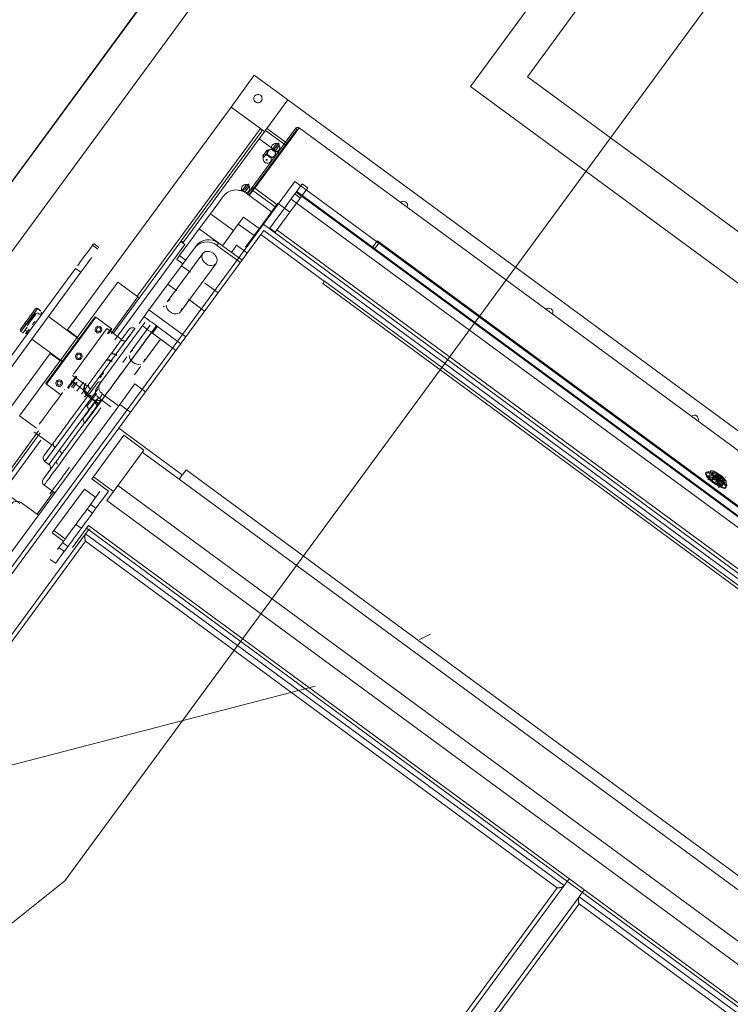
# Model space of a CAD drawing. Header units: metres. Extents: x 135583 to 135939, y 457896 to 458258.
# Tile 279 of 599: x 135788.486 to 135789.343, y 457940.316 to 457941.502. Entities that reach past the tile are written whole.
import ezdxf

# ---------------------------------------------------------------- set-up
doc = ezdxf.new("R2010")
doc.units = ezdxf.units.M
doc.linetypes.add('Hidden', pattern=[4, 2, -2])
doc.layers.add('NIEUWE INSTALLATIE', color=250, linetype='Continuous', lineweight=0)

msp = doc.modelspace()

# ---------------------------------------------------------------- linework, layer by layer
at = {"layer": 'NIEUWE INSTALLATIE', "linetype": 'Hidden'}
for p, q in [((135787.4541, 457939.9144), (135789.2893, 457942.4123)), ((135787.4541, 457939.9144), (135789.2893, 457942.4123)), ((135789.2805, 457942.3164), (135787.8966, 457940.4327)), ((135789.2805, 457942.3164), (135787.8966, 457940.4327)), ((135787.8563, 457940.4624), (135789.2106, 457942.3057)), ((135787.8563, 457940.4624), (135789.2106, 457942.3057)), ((135789.3352, 457941.7552), (135789.0983, 457941.4329)), ((135789.3352, 457941.7552), (135789.0983, 457941.4329)), ((135789.4351, 457941.6818), (135788.5408, 457940.4645)), ((135789.4351, 457941.6818), (135788.5408, 457940.4645)), ((135789.0983, 457941.4329), (135790.0654, 457940.7224)), ((135789.0983, 457941.4329), (135790.0654, 457940.7224)), ((135788.1337, 457940.3754), (135788.818, 457941.3069)), ((135788.1337, 457940.3754), (135788.818, 457941.3069)), ((135788.818, 457941.3069), (135790.2195, 457940.2772)), ((135788.818, 457941.3069), (135790.2195, 457940.2772)), ((135788.5408, 457940.4645), (135787.6361, 457939.7399)), ((135788.5408, 457940.4645), (135787.6361, 457939.7399))]:
    msp.add_line(p, q, dxfattribs=at)
at = {"layer": 'NIEUWE INSTALLATIE'}
for p, q in [((135789.5602, 457942.146), (135789.0299, 457941.4211)), ((135788.7412, 457941.3965), (135788.7692, 457941.4347)), ((135788.7692, 457941.4347), (135788.8095, 457941.4051)), ((135789.0299, 457941.4211), (135790.0736, 457940.6543)), ((135788.5439, 457941.128), (135788.7412, 457941.3965)), ((135788.7815, 457941.3669), (135788.7412, 457941.3965)), ((135788.7412, 457941.3965), (135788.7766, 457941.3705)), ((135788.7842, 457941.3707), (135788.8095, 457941.4051)), ((135788.8095, 457941.4051), (135788.7843, 457941.3707)), ((135788.8095, 457941.4051), (135790.1634, 457940.4104)), ((135788.6282, 457941.1685), (135788.7766, 457941.3705)), ((135788.819, 457941.3708), (135788.7655, 457941.298)), ((135788.8231, 457941.3713), (135788.7697, 457941.2986)), ((135788.7842, 457941.3707), (135788.809, 457941.3525)), ((135788.8206, 457941.3696), (135788.819, 457941.3708)), ((135789.4018, 457940.9462), (135788.8231, 457941.3714)), ((135789.4018, 457940.9462), (135788.8231, 457941.3713)), ((135788.7672, 457941.2968), (135788.8206, 457941.3696)), ((135788.7782, 457941.3675), (135788.771, 457941.3578)), ((135788.7752, 457941.3583), (135788.7825, 457941.3684)), ((135788.7831, 457941.3692), (135788.7825, 457941.3684)), ((135788.8075, 457941.35), (135788.7825, 457941.3684)), ((135788.8075, 457941.3505), (135788.8213, 457941.3693)), ((135788.771, 457941.3578), (135788.7211, 457941.2898)), ((135788.7252, 457941.2904), (135788.7752, 457941.3583)), ((135788.8001, 457941.34), (135788.7752, 457941.3583)), ((135788.7752, 457941.3583), (135788.8001, 457941.34)), ((135788.7961, 457941.3524), (135788.7912, 457941.3457)), ((135788.7987, 457941.3528), (135788.7937, 457941.3461)), ((135788.7991, 457941.3502), (135788.7942, 457941.3435)), ((135788.7987, 457941.3528), (135788.7961, 457941.3524)), ((135788.7991, 457941.3502), (135788.7987, 457941.3528)), ((135788.8053, 457941.352), (135788.8069, 457941.3508)), ((135788.7795, 457941.3377), (135788.7845, 457941.3444)), ((135788.7795, 457941.3377), (135788.7821, 457941.3381)), ((135788.78, 457941.3352), (135788.7795, 457941.3377)), ((135788.78, 457941.3352), (135788.7821, 457941.3381)), ((135788.7821, 457941.3381), (135788.787, 457941.3448)), ((135788.7845, 457941.3444), (135788.787, 457941.3448)), ((135788.7849, 457941.3419), (135788.7845, 457941.3444)), ((135788.7861, 457941.3439), (135788.7858, 457941.3435)), ((135788.7937, 457941.3461), (135788.7912, 457941.3457)), ((135788.7942, 457941.3435), (135788.7937, 457941.3461)), ((135788.7937, 457941.3377), (135788.794, 457941.3381)), ((135788.7598, 457941.303), (135788.7549, 457941.2963)), ((135788.7624, 457941.3034), (135788.7575, 457941.2967)), ((135788.7628, 457941.3008), (135788.7579, 457941.2941)), ((135788.7624, 457941.3034), (135788.7598, 457941.303)), ((135788.7628, 457941.3008), (135788.7624, 457941.3034)), ((135788.8335, 457941.2992), (135788.812, 457941.27)), ((135788.8335, 457941.2992), (135788.827, 457941.304)), ((135788.7211, 457941.2898), (135788.7121, 457941.2776)), ((135788.7162, 457941.268), (135788.7304, 457941.2873)), ((135788.7166, 457941.2787), (135788.7252, 457941.2904)), ((135788.7315, 457941.2887), (135788.7304, 457941.2873)), ((135788.7575, 457941.2967), (135788.7549, 457941.2963)), ((135788.7592, 457941.2928), (135788.7899, 457941.2703)), ((135788.7655, 457941.298), (135788.7608, 457941.2916)), ((135788.7624, 457941.2904), (135788.7672, 457941.2968)), ((135788.7673, 457941.2958), (135788.763, 457941.2899)), ((135788.7655, 457941.298), (135788.7672, 457941.2968)), ((135788.7673, 457941.2958), (135788.7942, 457941.2761)), ((135788.7697, 457941.2986), (135788.7963, 457941.279)), ((135788.8246, 457941.2871), (135788.8182, 457941.2919)), ((135790.0543, 457940.3869), (135788.8196, 457941.2939)), ((135790.0549, 457940.3877), (135788.8203, 457941.2948)), ((135788.7121, 457941.2776), (135788.681, 457941.2352)), ((135788.7132, 457941.274), (135788.7166, 457941.2787)), ((135788.7976, 457941.2808), (135788.7793, 457941.2559)), ((135788.7976, 457941.2808), (135788.8056, 457941.2748)), ((135788.8079, 457941.2761), (135788.807, 457941.2768)), ((135788.8135, 457941.2856), (135790.0481, 457940.3785)), ((135788.6869, 457941.2383), (135788.7132, 457941.274)), ((135788.7029, 457941.2498), (135788.7162, 457941.268)), ((135788.7162, 457941.268), (135788.744, 457941.2476)), ((135788.7499, 457941.2556), (135788.7561, 457941.2639)), ((135788.7561, 457941.2639), (135788.775, 457941.25)), ((135788.8056, 457941.2748), (135788.7878, 457941.2506)), ((135788.812, 457941.27), (135788.7943, 457941.2459)), ((135788.812, 457941.27), (135788.8056, 457941.2748)), ((135788.7307, 457941.2294), (135788.7499, 457941.2556)), ((135788.7689, 457941.2417), (135788.7499, 457941.2556)), ((135788.7586, 457941.2277), (135788.7793, 457941.2559)), ((135788.7793, 457941.2559), (135790.0301, 457940.337)), ((135788.7771, 457941.2428), (135788.6058, 457941.0096)), ((135788.6792, 457941.2175), (135788.7029, 457941.2498)), ((135788.7029, 457941.2498), (135788.7263, 457941.2326)), ((135788.7807, 457941.2477), (135788.7771, 457941.2428)), ((135788.7771, 457941.2428), (135788.8537, 457941.1865)), ((135788.7807, 457941.2477), (135790.0218, 457940.3359)), ((135788.7878, 457941.2506), (135788.7943, 457941.2459)), ((135788.7963, 457941.2486), (135790.018, 457940.351)), ((135788.5807, 457941.2254), (135788.5742, 457941.2301)), ((135788.582, 457941.2272), (135788.5756, 457941.232)), ((135788.6805, 457941.2345), (135788.599, 457941.1236)), ((135788.6853, 457941.231), (135788.6009, 457941.116)), ((135788.681, 457941.2352), (135788.6805, 457941.2345)), ((135788.6805, 457941.2345), (135788.6853, 457941.231)), ((135788.6834, 457941.2334), (135788.681, 457941.2352)), ((135788.6852, 457941.2358), (135788.6834, 457941.2334)), ((135788.6852, 457941.2358), (135788.6869, 457941.2383)), ((135788.7242, 457941.2299), (135788.7263, 457941.2327)), ((135788.7524, 457941.2092), (135788.7242, 457941.2299)), ((135788.7545, 457941.2119), (135788.7263, 457941.2327)), ((135788.7416, 457941.2214), (135788.7479, 457941.23)), ((135788.7608, 457941.2205), (135788.7479, 457941.23)), ((135788.9175, 457941.2354), (135788.9117, 457941.2276)), ((135788.9199, 457941.2335), (135788.9142, 457941.2258)), ((135789.4051, 457940.8772), (135788.9175, 457941.2354)), ((135789.4026, 457940.8789), (135788.9199, 457941.2335)), ((135788.7071, 457941.2201), (135788.6643, 457941.1618)), ((135788.6758, 457941.213), (135788.6792, 457941.2175)), ((135788.6792, 457941.2175), (135788.6864, 457941.2122)), ((135788.6814, 457941.2054), (135788.697, 457941.2266)), ((135788.665, 457941.1831), (135788.6814, 457941.2054)), ((135788.6758, 457941.213), (135788.6831, 457941.2077)), ((135788.6804, 457941.15), (135788.7232, 457941.2082)), ((135788.6921, 457941.1975), (135788.6814, 457941.2054)), ((135788.5537, 457941.2022), (135788.5045, 457941.1353)), ((135788.512, 457941.1319), (135788.5602, 457941.1975)), ((135788.5602, 457941.1975), (135788.5537, 457941.2022)), ((135788.5557, 457941.1188), (135788.6049, 457941.1856)), ((135788.6049, 457941.1856), (135788.629, 457941.1679)), ((135788.6422, 457941.1521), (135788.665, 457941.1831)), ((135788.6758, 457941.1752), (135788.665, 457941.1831)), ((135788.7257, 457941.1728), (135788.7092, 457941.1849)), ((135788.8537, 457941.1865), (135788.8517, 457941.1838)), ((135788.8517, 457941.1838), (135789.9396, 457940.3845)), ((135789.9417, 457940.3874), (135788.8538, 457941.1867)), ((135788.629, 457941.1679), (135788.5965, 457941.1236)), ((135788.629, 457941.1679), (135788.5965, 457941.1236)), ((135788.6306, 457941.1667), (135788.629, 457941.1679)), ((135788.7092, 457941.1507), (135788.6898, 457941.165)), ((135788.5019, 457941.1452), (135788.488, 457941.1263)), ((135788.502, 457941.1453), (135788.5082, 457941.1537)), ((135788.5105, 457941.1467), (135788.5081, 457941.1485)), ((135788.5106, 457941.1519), (135788.5082, 457941.1537)), ((135788.5105, 457941.1518), (135788.5102, 457941.1513)), ((135788.5102, 457941.1513), (135788.5105, 457941.1518)), ((135788.512, 457941.1507), (135788.5105, 457941.1518)), ((135788.512, 457941.1507), (135788.5105, 457941.1518)), ((135788.5117, 457941.1458), (135788.5128, 457941.1494)), ((135788.5128, 457941.1494), (135788.5126, 457941.1495)), ((135788.6363, 457941.144), (135788.6422, 457941.1521)), ((135788.6865, 457941.1195), (135788.6422, 457941.1521)), ((135788.6605, 457941.1566), (135788.6599, 457941.1558)), ((135788.5045, 457941.1353), (135788.4553, 457941.0683)), ((135788.4955, 457941.1331), (135788.5023, 457941.1424)), ((135788.4965, 457941.1362), (135788.5013, 457941.1426)), ((135788.5773, 457941.1439), (135788.5181, 457941.0633)), ((135788.5781, 457941.1433), (135788.5189, 457941.0627)), ((135788.5584, 457941.1166), (135788.521, 457941.1441)), ((135788.5584, 457941.1166), (135788.521, 457941.1441)), ((135788.5781, 457941.1433), (135788.5773, 457941.1439)), ((135788.5773, 457941.1439), (135788.5781, 457941.1433)), ((135788.5966, 457941.1297), (135788.5781, 457941.1433)), ((135788.5828, 457941.0628), (135788.6374, 457941.1371)), ((135788.6435, 457941.1336), (135788.6195, 457941.1009)), ((135788.6363, 457941.144), (135788.6304, 457941.1359)), ((135788.4618, 457941.0636), (135788.512, 457941.1319)), ((135788.488, 457941.1263), (135788.4905, 457941.1245)), ((135788.4955, 457941.1314), (135788.4905, 457941.1246)), ((135788.4905, 457941.1246), (135788.4909, 457941.1251)), ((135788.493, 457941.1279), (135788.4954, 457941.1262)), ((135788.4933, 457941.1233), (135788.4935, 457941.1232)), ((135788.4935, 457941.1232), (135788.4966, 457941.1253)), ((135788.496, 457941.1266), (135788.4958, 457941.1267)), ((135788.5563, 457941.1189), (135788.5439, 457941.128)), ((135788.5842, 457941.1195), (135788.5916, 457941.1296)), ((135788.6093, 457941.1166), (135788.5916, 457941.1296)), ((135788.5966, 457941.1297), (135788.5922, 457941.1236)), ((135788.5934, 457941.1236), (135788.5974, 457941.1291)), ((135788.5974, 457941.1291), (135788.5966, 457941.1297)), ((135788.5966, 457941.1297), (135788.5974, 457941.1291)), ((135788.6252, 457941.1297), (135788.6239, 457941.128)), ((135788.6465, 457941.1241), (135788.6524, 457941.1322)), ((135788.6747, 457941.1034), (135788.6465, 457941.1241)), ((135788.6806, 457941.1114), (135788.6524, 457941.1322)), ((135788.501, 457941.1169), (135788.5385, 457941.0894)), ((135788.501, 457941.1169), (135788.5385, 457941.0894)), ((135788.5359, 457941.0918), (135788.5554, 457941.1184)), ((135788.5514, 457941.0749), (135788.5842, 457941.1195)), ((135788.5644, 457941.047), (135788.6136, 457941.1139)), ((135788.6357, 457941.0891), (135788.6562, 457941.117)), ((135788.3259, 457940.8313), (135788.5232, 457941.0998)), ((135788.5232, 457941.0998), (135788.5356, 457941.0907)), ((135788.6031, 457941.0972), (135788.6036, 457941.0979)), ((135788.5356, 457941.0914), (135788.4864, 457941.0245)), ((135788.5975, 457941.0895), (135788.598, 457941.0902)), ((135788.6157, 457941.0957), (135788.6106, 457941.0887)), ((135788.5879, 457941.0765), (135788.5859, 457941.0738)), ((135788.6071, 457941.0737), (135788.6065, 457941.0731)), ((135788.6246, 457941.0741), (135788.6319, 457941.0839)), ((135788.5181, 457941.0633), (135788.5189, 457941.0627)), ((135788.5189, 457941.0627), (135788.5181, 457941.0633)), ((135788.5189, 457941.0627), (135788.5362, 457941.05)), ((135788.5546, 457941.0725), (135788.5442, 457941.0583)), ((135788.5448, 457941.0575), (135788.5554, 457941.0719)), ((135788.5703, 457941.0507), (135788.5485, 457941.0667)), ((135788.5534, 457941.0649), (135788.5489, 457941.0589)), ((135788.5489, 457941.0589), (135788.5534, 457941.0649)), ((135788.5502, 457941.0732), (135788.5679, 457941.0602)), ((135788.5558, 457941.0649), (135788.5505, 457941.0577)), ((135788.5633, 457941.0649), (135788.5554, 457941.0541)), ((135788.5664, 457941.064), (135788.5659, 457941.0633)), ((135788.5828, 457941.0628), (135788.579, 457941.0576)), ((135788.5854, 457941.0731), (135788.5833, 457941.0701)), ((135788.5985, 457941.0622), (135788.5981, 457941.0616)), ((135788.607, 457941.0383), (135788.6252, 457941.063)), ((135788.6381, 457941.0535), (135788.6252, 457941.063)), ((135788.5717, 457941.0569), (135788.5644, 457941.047)), ((135788.579, 457941.0516), (135788.5673, 457941.0358)), ((135788.5673, 457941.0358), (135788.579, 457941.0516)), ((135788.5807, 457941.0565), (135788.5742, 457941.0477)), ((135788.5859, 457941.0501), (135788.5825, 457941.0455)), ((135788.6057, 457941.0365), (135788.5864, 457941.0507)), ((135788.4072, 457940.7664), (135788.607, 457941.0383)), ((135788.5168, 457940.9696), (135788.5742, 457941.0477)), ((135788.5791, 457941.0441), (135788.5217, 457940.966)), ((135788.5818, 457941.0386), (135788.5677, 457941.049)), ((135788.568, 457941.0494), (135788.5821, 457941.039)), ((135788.5962, 457941.0355), (135788.5825, 457941.0455)), ((135788.6199, 457941.0288), (135788.607, 457941.0383)), ((135788.4864, 457941.0245), (135788.5066, 457941.0097)), ((135788.6058, 457941.0096), (135787.1564, 457939.0368)), ((135788.3614, 457940.8053), (135788.5093, 457941.0066)), ((135788.5112, 457941.0041), (135788.4624, 457940.9377)), ((135788.5034, 457941.0054), (135788.5252, 457940.9894)), ((135788.6058, 457941.0096), (135788.6824, 457940.9534)), ((135788.512, 457940.9951), (135788.4672, 457940.9342)), ((135788.5752, 457940.9511), (135788.612, 457941.0011)), ((135788.6361, 457940.9833), (135788.612, 457941.0011)), ((135788.5994, 457940.9333), (135788.6361, 457940.9833)), ((135788.6786, 457940.9482), (135788.6342, 457940.9807)), ((135788.5168, 457940.9696), (135788.5217, 457940.966)), ((135788.6869, 457940.9595), (135788.6826, 457940.9536)), ((135789.7748, 457940.1602), (135788.6869, 457940.9595)), ((135789.3136, 457940.9562), (135789.313, 457940.9554)), ((135789.3197, 457940.9583), (135789.3141, 457940.9566)), ((135788.5143, 457940.9474), (135788.5147, 457940.9481)), ((135788.5752, 457940.9511), (135788.5733, 457940.9485)), ((135788.5733, 457940.9485), (135788.5935, 457940.9337)), ((135788.5994, 457940.9333), (135788.5752, 457940.9511)), ((135788.6824, 457940.9534), (135788.6786, 457940.9482)), ((135788.6786, 457940.9482), (135789.7665, 457940.1489)), ((135789.3181, 457940.9504), (135789.3159, 457940.9474)), ((135789.3164, 457940.9515), (135789.3177, 457940.9534)), ((135789.3273, 457940.9418), (135789.3199, 457940.9473)), ((135789.3203, 457940.9474), (135789.323, 457940.951)), ((135789.3203, 457940.9476), (135789.3213, 457940.949)), ((135789.3207, 457940.9487), (135789.3215, 457940.9487)), ((135789.321, 457940.9477), (135789.3239, 457940.9516)), ((135789.3242, 457940.9513), (135789.3213, 457940.9473)), ((135789.3217, 457940.9497), (135789.3228, 457940.9512)), ((135789.3223, 457940.9486), (135789.324, 457940.9474)), ((135789.3225, 457940.9489), (135789.3246, 457940.9474)), ((135789.3228, 457940.9512), (135789.323, 457940.9511)), ((135789.33, 457940.9459), (135789.323, 457940.951)), ((135789.3239, 457940.9516), (135789.3249, 457940.953)), ((135789.3242, 457940.9513), (135789.3246, 457940.9517)), ((135789.3299, 457940.9471), (135789.3242, 457940.9513)), ((135789.3246, 457940.9517), (135789.3256, 457940.9531)), ((135789.3302, 457940.9476), (135789.3246, 457940.9517)), ((135789.3254, 457940.9528), (135789.331, 457940.9487)), ((135789.3256, 457940.9531), (135789.3312, 457940.949)), ((135789.327, 457940.9432), (135789.3299, 457940.9471)), ((135789.3303, 457940.9469), (135789.3275, 457940.943)), ((135789.3286, 457940.9437), (135789.3276, 457940.9423)), ((135789.3291, 457940.9442), (135789.3302, 457940.9458)), ((135789.3302, 457940.9476), (135789.3299, 457940.9471)), ((135789.33, 457940.9473), (135789.33, 457940.9472)), ((135789.33, 457940.9459), (135789.3302, 457940.9458)), ((135789.3312, 457940.949), (135789.3302, 457940.9476)), ((135789.3302, 457940.9476), (135789.3304, 457940.9474)), ((135789.3313, 457940.9483), (135789.3303, 457940.9469)), ((135789.3304, 457940.9474), (135789.3304, 457940.9471)), ((135789.3376, 457940.9505), (135789.337, 457940.951)), ((135789.3379, 457940.9391), (135789.3379, 457940.9449)), ((135788.5272, 457940.9331), (135788.5074, 457940.906)), ((135788.5158, 457940.9412), (135788.5287, 457940.9317)), ((135788.5256, 457940.9342), (135788.5229, 457940.9305)), ((135788.5277, 457940.8863), (135788.5644, 457940.9363)), ((135788.5781, 457940.9263), (135788.5644, 457940.9363)), ((135788.5719, 457940.9178), (135788.5832, 457940.9333)), ((135788.5935, 457940.9337), (135788.5897, 457940.9285)), ((135788.5914, 457940.9224), (135788.5994, 457940.9333)), ((135789.7813, 457940.0762), (135788.6048, 457940.9406)), ((135789.3285, 457940.9379), (135789.3308, 457940.941)), ((135789.3338, 457940.9415), (135789.3325, 457940.9397)), ((135789.3372, 457940.9377), (135789.3377, 457940.9384)), ((135788.4866, 457940.919), (135788.4704, 457940.9309)), ((135788.5229, 457940.9305), (135788.5233, 457940.9311)), ((135788.5897, 457940.9285), (135788.5783, 457940.9131)), ((135789.768, 457940.058), (135788.5914, 457940.9224)), ((135789.3199, 457940.927), (135789.32, 457940.927)), ((135788.509, 457940.9049), (135788.4897, 457940.9191)), ((135788.5741, 457940.9073), (135788.5676, 457940.9121)), ((135788.5783, 457940.9131), (135788.5719, 457940.9178)), ((135788.5277, 457940.8863), (135788.5257, 457940.8837)), ((135788.5414, 457940.8763), (135788.5277, 457940.8863)), ((135788.5499, 457940.866), (135788.5693, 457940.8924)), ((135788.5542, 457940.8938), (135788.5607, 457940.8891)), ((135788.5659, 457940.8823), (135788.5706, 457940.8886)), ((135788.5671, 457940.8894), (135789.7437, 457940.025)), ((135789.7459, 457940.028), (135788.5693, 457940.8924)), ((135788.5659, 457940.8823), (135788.1322, 457940.2919)), ((135788.5658, 457940.8736), (135788.1358, 457940.2884)), ((135788.5257, 457940.8837), (135788.5394, 457940.8737)), ((135789.1343, 457940.4559), (135788.5658, 457940.8736)), ((135789.1425, 457940.4587), (135788.5659, 457940.8823)), ((135788.5338, 457940.866), (135788.5403, 457940.8613)), ((135788.538, 457940.8718), (135788.5445, 457940.867)), ((135788.5232, 457940.8516), (135788.5297, 457940.8469)), ((135788.9816, 457940.7615), (135788.9681, 457940.7552)), ((135788.7088, 457939.8683), (135789.1425, 457940.4587)), ((135789.1486, 457940.4669), (135789.1425, 457940.4587)), ((135788.7044, 457939.8707), (135789.1343, 457940.4559)), ((135789.1607, 457940.4453), (135788.7269, 457939.8549)), ((135789.1607, 457940.4453), (135789.1667, 457940.4535)), ((135789.7373, 457940.0217), (135789.1607, 457940.4453)), ((135789.1605, 457940.4367), (135788.7306, 457939.8515)), ((135789.7291, 457940.019), (135789.1605, 457940.4367))]:
    msp.add_line(p, q, dxfattribs=at)
at = {"layer": 'NIEUWE INSTALLATIE', "flags": 128}
for points in [[(135788.7961, 457941.3524), (135788.797, 457941.3521), (135788.7978, 457941.3516)], [(135788.7978, 457941.3516), (135788.7985, 457941.351), (135788.7991, 457941.3502)], [(135788.7808, 457941.3368), (135788.7803, 457941.336), (135788.78, 457941.3352)], [(135788.7821, 457941.3381), (135788.7814, 457941.3375), (135788.7808, 457941.3368)], [(135788.7598, 457941.303), (135788.7607, 457941.3027), (135788.7615, 457941.3022)], [(135788.7615, 457941.3022), (135788.7622, 457941.3016), (135788.7628, 457941.3008)], [(135788.5054, 457941.1533), (135788.5056, 457941.1535), (135788.5059, 457941.1537), (135788.5061, 457941.1539), (135788.5067, 457941.1541), (135788.5071, 457941.1541), (135788.5074, 457941.154), (135788.5078, 457941.1539), (135788.5082, 457941.1537)], [(135788.488, 457941.1263), (135788.4878, 457941.1265), (135788.4876, 457941.1268), (135788.4874, 457941.1271), (135788.4872, 457941.1276), (135788.4872, 457941.128), (135788.4873, 457941.1283), (135788.4874, 457941.1288), (135788.4876, 457941.1291)], [(135788.6252, 457941.1297), (135788.6246, 457941.1301), (135788.624, 457941.1304), (135788.6233, 457941.1306), (135788.6226, 457941.1307), (135788.6213, 457941.1306), (135788.6203, 457941.1303), (135788.6197, 457941.13), (135788.6188, 457941.1294), (135788.6182, 457941.1287)], [(135788.5848, 457941.0655), (135788.5841, 457941.0656), (135788.5828, 457941.0655), (135788.5818, 457941.0652), (135788.5812, 457941.0649), (135788.5803, 457941.0643), (135788.5797, 457941.0636)], [(135788.5684, 457941.0288), (135788.5688, 457941.0294), (135788.5691, 457941.03), (135788.5693, 457941.0307), (135788.5694, 457941.0321), (135788.5691, 457941.0333), (135788.5688, 457941.034), (135788.5681, 457941.0351), (135788.5673, 457941.0358)], [(135788.565, 457941.0157), (135788.5645, 457941.0162), (135788.564, 457941.0167), (135788.5636, 457941.0173), (135788.5633, 457941.018), (135788.563, 457941.0192), (135788.563, 457941.0202), (135788.5631, 457941.021), (135788.5635, 457941.022), (135788.5639, 457941.0227)], [(135788.5168, 457940.9696), (135788.5163, 457940.97), (135788.5158, 457940.9706), (135788.5154, 457940.9711), (135788.5151, 457940.9718), (135788.5148, 457940.9731), (135788.5148, 457940.9741), (135788.5149, 457940.9748), (135788.5153, 457940.9758), (135788.5158, 457940.9765)], [(135788.5227, 457940.959), (135788.5231, 457940.9596), (135788.5234, 457940.9603), (135788.5236, 457940.961), (135788.5237, 457940.9617), (135788.5236, 457940.963), (135788.5233, 457940.9639), (135788.523, 457940.9646), (135788.5223, 457940.9654), (135788.5217, 457940.966)], [(135788.5158, 457940.9412), (135788.5153, 457940.9416), (135788.5148, 457940.9421), (135788.5144, 457940.9427), (135788.5141, 457940.9434), (135788.5138, 457940.9447), (135788.5138, 457940.9457), (135788.5139, 457940.9464), (135788.5143, 457940.9474)], [(135789.3243, 457940.9514), (135789.3242, 457940.9515), (135789.3239, 457940.9515)], [(135789.3239, 457940.9515), (135789.324, 457940.9514), (135789.324, 457940.9514), (135789.3241, 457940.9513), (135789.3241, 457940.9513), (135789.3242, 457940.9513)], [(135789.3242, 457940.9513), (135789.3243, 457940.9513), (135789.3243, 457940.9514)], [(135788.8426, 457940.6989), (135787.779, 457940.4225), (135787.6524, 457940.6386)]]:
    msp.add_lwpolyline(points, dxfattribs=at)
at = {"layer": 'NIEUWE INSTALLATIE'}
for centre, major_axis, ratio, start_param, end_param in [((135788.7735, 457941.4067), (-0.00494, -0.00076), 1, 3.926991, 7.068583), ((135788.7735, 457941.4067), (-0.00076, 0.00494), 1, 2.356194, 5.497787), ((135788.7842, 457941.3707), (0.00178, 0.00242), 0.000001, 3.479635, 6.283185), ((135788.7949, 457941.3477), (-0.00403, 0.00296), 0.969501, 0, 1.570797), ((135788.7949, 457941.3477), (-0.00403, 0.00296), 0.969501, 4.712389, 6.283185), ((135788.7957, 457941.3487), (-0.000403, 0.000296), 0.969501, 4.712391, 7.853984), ((135788.7957, 457941.3487), (-0.000403, 0.000296), 0.969501, 1.570797, 4.71239), ((135788.7949, 457941.3477), (-0.00403, 0.00296), 0.969501, 3.141592, 4.712389), ((135788.7848, 457941.3339), (-0.00403, 0.00296), 0.969501, 0, 1.570796), ((135788.7897, 457941.3406), (-0.00403, 0.00296), 0.969501, 0.380745, 3.141593), ((135788.79, 457941.341), (-0.00403, 0.00296), 0.969501, 5.093133, 7.853982), ((135788.7897, 457941.3406), (-0.00395, 0.0029), 0.969501, 5.497788, 8.63938), ((135788.79, 457941.341), (-0.00395, 0.0029), 0.969501, 5.497788, 8.63938), ((135788.7897, 457941.3406), (-0.00403, 0.00296), 0.969501, 3.141592, 5.902441), ((135788.79, 457941.341), (-0.00403, 0.00296), 0.969501, 1.570796, 4.331645), ((135788.7848, 457941.3339), (-0.00403, 0.00296), 0.969501, 3.141593, 4.712389), ((135788.7897, 457941.3406), (-0.00395, 0.0029), 0.969501, 2.356194, 5.497787), ((135788.79, 457941.341), (-0.00395, 0.0029), 0.969501, 2.356194, 5.497787), ((135788.7949, 457941.3477), (-0.00403, 0.00296), 0.969501, 1.570796, 3.141593), ((135788.7848, 457941.3339), (-0.00403, 0.00296), 0.969501, 1.570796, 3.141593), ((135788.7587, 457941.2983), (-0.00403, 0.00296), 0.969501, 0, 1.178097), ((135788.7587, 457941.2983), (-0.00403, 0.00296), 0.969501, 4.712389, 6.283185), ((135788.7594, 457941.2993), (-0.000403, 0.000296), 0.969502, 4.712388, 7.853981), ((135788.7594, 457941.2993), (-0.000403, 0.000296), 0.969501, 1.570798, 4.71239), ((135788.7587, 457941.2983), (-0.00403, 0.00296), 0.969501, 3.141592, 4.712389), ((135788.8063, 457941.2758), (-0.0207, -0.0282), 0.000001, 1.535725, 3.891919), ((135788.7476, 457941.2769), (-0.0161, 0.0118), 0.984808, 4.712389, 6.283185), ((135788.7534, 457941.2912), (-0.00403, 0.00296), 0.969501, 4.522016, 5.90244), ((135788.7587, 457941.2983), (-0.00403, 0.00296), 0.969501, 2.356194, 3.141593), ((135788.9488, 457941.278), (-0.00486, 0.00119), 1, 4.31969, 5.631933), ((135788.9488, 457941.278), (-0.00139, 0.0048), 1, 4.056242, 5.368485), ((135788.5638, 457941.2158), (0.0118, 0.0161), 0.000001, 0, 2.272574), ((135788.7131, 457941.2148), (-0.0161, 0.0118), 0.939693, 4.712389, 6.283185), ((135788.7151, 457941.2175), (-0.0161, 0.0118), 0.939693, 4.712389, 6.283185), ((135788.7151, 457941.2141), (-0.00806, 0.00592), 0.766044, 4.712389, 7.853982), ((135788.7151, 457941.2141), (-0.00806, 0.00592), 0.766044, 1.570796, 4.712389), ((135788.5702, 457941.2111), (-0.0118, -0.0161), 0.000001, 4.448191, 5.719576), ((135788.6723, 457941.1559), (-0.00806, 0.00592), 0.766044, 0.523599, 1.570796), ((135788.6723, 457941.1559), (-0.00806, 0.00592), 0.766044, 5.759587, 6.283185), ((135788.4989, 457941.1394), (-0.00625, -0.0085), 0.000001, 1.815541, 4.320593), ((135788.4997, 457941.1388), (-0.00684, -0.00931), 0.000001, 1.815181, 4.320593), ((135788.6524, 457941.1322), (-0.0161, 0.0118), 0.000001, 4.712389, 7.068583), ((135788.6723, 457941.1559), (-0.00806, 0.00592), 0.766044, 1.570796, 3.665191), ((135789.124, 457941.1492), (-0.00486, 0.00119), 1, 4.31969, 5.631933), ((135789.124, 457941.1492), (-0.00371, 0.00336), 1, 3.502701, 4.814944), ((135788.4981, 457941.14), (-0.0101, -0.0137), 0.000001, 0.003997, 1.206545), ((135788.5031, 457941.1363), (-0.0096, -0.0131), 0.000001, 4.565804, 4.833706), ((135788.608, 457941.0742), (-0.0429, -0.0584), 0.000001, 0.192916, 6.457718), ((135788.608, 457941.0742), (-0.0429, -0.0584), 0.000001, 0.124852, 6.283186), ((135788.5031, 457941.1363), (-0.0096, -0.0131), 0.000001, 5.30144, 6.417035), ((135788.4967, 457941.1279), (-0.00118, -0.00161), 0.000001, 5.813727, 7.019719), ((135788.5814, 457941.1284), (-0.00342, -0.00207), 1, 3.534292, 6.675884), ((135788.5814, 457941.1284), (0.00148, 0.00201), 1, 1.570796, 4.712389), ((135788.5814, 457941.1284), (-0.00322, 0.00237), 1, 1.570796, 4.712389), ((135788.5814, 457941.1284), (-0.0011, 0.00224), 1, 1.527176, 1.876242), ((135788.5814, 457941.1284), (0.00148, 0.00201), 1, 4.712389, 7.853982), ((135788.5926, 457941.0854), (0.0326, 0.0443), 0.000001, 5.4978, 7.282693), ((135788.6465, 457941.1241), (-0.0161, 0.0118), 0.000001, 0.785398, 4.712389), ((135788.5577, 457941.0962), (-0.00322, 0.00237), 1, 4.712389, 7.853982), ((135788.5577, 457941.0962), (-0.0019, -0.00162), 1, 4.944203, 8.085795), ((135788.5577, 457941.0962), (-0.00322, 0.00237), 1, 1.570796, 4.712389), ((135788.5577, 457941.0962), (0.0006, 0.00243), 1, 4.31969, 7.461283), ((135788.5972, 457941.0891), (-0.00806, 0.00592), 0.996195, 4.712389, 5.434358), ((135788.5977, 457941.0898), (-0.00806, 0.00592), 0.996195, 4.712388, 5.434356), ((135788.6276, 457941.095), (-0.00806, 0.00592), 0.766044, 5.759587, 6.283185), ((135788.5916, 457941.0815), (-0.00806, 0.00592), 0.996195, 4.712388, 5.434356), ((135788.5921, 457941.0822), (-0.00806, 0.00592), 0.996195, 4.712389, 5.434357), ((135788.6276, 457941.095), (-0.00806, 0.00592), 0.766044, 0.523599, 1.570796), ((135788.6276, 457941.095), (-0.00806, 0.00592), 0.766044, 1.570796, 2.617994), ((135788.6276, 457941.095), (-0.00806, 0.00592), 0.766044, 3.141593, 3.665191), ((135788.5341, 457941.0639), (-0.00399, 0.00032), 1, 4.158804, 7.300397), ((135788.5341, 457941.0639), (0.00098, 0.0023), 1, 1.338973, 4.480565), ((135788.5341, 457941.0639), (-0.00356, 0.00182), 1, 1.409911, 4.551503), ((135788.5341, 457941.0639), (-0.00232, -0.00094), 1, 2.12436, 5.265953), ((135788.5341, 457941.0639), (-0.00249, -0.00017), 1, 3.462584, 3.836354), ((135788.5739, 457941.0574), (-0.00806, 0.00592), 0.996195, 0.000001, 1.570797), ((135788.5744, 457941.0581), (-0.00806, 0.00592), 0.996195, 0.010468, 1.570797), ((135788.5736, 457941.057), (-0.00806, 0.00592), 0.996195, 0, 1.570797), ((135788.5742, 457941.0577), (-0.00806, 0.00592), 0.996195, 0.000001, 0.785399), ((135788.5909, 457941.0569), (-0.00806, 0.00592), 0.766044, 0, 1.570796), ((135788.526, 457941.0361), (0.0225, 0.0307), 0.000001, 3.926991, 5.283677), ((135788.526, 457941.0361), (-0.0225, -0.0307), 0.000001, 2.268928, 2.292489), ((135788.5518, 457941.0171), (0.0349, 0.0475), 0.000001, 0.706886, 0.83301), ((135788.5871, 457941.0517), (-0.00806, 0.00592), 0.766044, 0, 1.570796), ((135788.5647, 457941.0076), (0.0488, 0.0665), 0.000001, 1.159848, 3.141593), ((135789.2993, 457941.0204), (-0.00372, 0.00334), 1, 4.81109, 6.123333), ((135789.2993, 457941.0204), (-0.00438, 0.00242), 1, 3.270869, 4.583112), ((135789.3251, 457940.9465), (-0.0121, 0.0089), 0.245086, 4.712389, 7.853982), ((135789.3257, 457940.9473), (-0.0121, 0.0089), 0.245086, 0, 1.570796), ((135789.3257, 457940.9473), (-0.0121, 0.0089), 0.245086, 4.712389, 6.283185), ((135789.3285, 457940.9512), (-0.00927, 0.00681), 0.245086, 0, 3.141593), ((135789.3285, 457940.9512), (-0.00927, 0.00681), 0.245086, 3.141593, 6.283185), ((135789.3285, 457940.9512), (-0.00725, 0.00533), 0.245086, 4.712389, 7.853982), ((135789.328, 457940.9504), (-0.00645, 0.00474), 0.245086, 4.712389, 7.15585), ((135789.3251, 457940.9465), (-0.00886, 0.00651), 0.245086, 0.4297, 1.141097), ((135789.3239, 457940.945), (-0.00886, 0.00651), 0.245086, 5.142089, 5.853486), ((135789.3251, 457940.9465), (-0.0087, 0.00639), 0.245086, 0.411138, 1.122267), ((135789.3245, 457940.9457), (-0.00637, 0.00468), 0.245086, 4.757318, 6.806784), ((135789.3251, 457940.9465), (-0.00886, 0.00651), 0.245086, 5.142089, 5.853486), ((135789.3251, 457940.9465), (-0.0087, 0.00639), 0.245086, 5.123527, 5.872047), ((135789.3233, 457940.9441), (-0.0109, 0.008), 0.245086, 5.025274, 5.37434), ((135789.3206, 457940.948), (-0.000403, 0.000296), 0.969501, 1.570796, 3.141593), ((135789.3214, 457940.9474), (-0.000403, 0.000296), 0.245086, 0, 1.570796), ((135789.3216, 457940.9494), (-0.000403, 0.000296), 0.969501, 1.570797, 3.141594), ((135789.3224, 457940.9488), (-0.000403, 0.000296), 0.245086, 4.712389, 6.283185), ((135789.3251, 457940.9465), (-0.0121, 0.0089), 0.245086, 1.570796, 4.712389), ((135789.3257, 457940.9473), (-0.0121, 0.0089), 0.245086, 1.570796, 3.141593), ((135789.328, 457940.9504), (-0.00645, 0.00474), 0.245086, 1.068661, 1.570796), ((135789.3243, 457940.9514), (-0.000403, 0.000296), 0.969501, 4.712387, 6.283183), ((135789.3243, 457940.9514), (-0.000403, 0.000296), 0.245086, 0, 0.785398), ((135789.3243, 457940.9514), (-0.000296, -0.000403), 0.000001, 4.66892, 9.177169), ((135789.3253, 457940.9527), (-0.000403, 0.000296), 0.969501, 4.712388, 6.283184), ((135789.3253, 457940.9527), (-0.000403, 0.000296), 0.245086, 4.712389, 6.283185), ((135789.3233, 457940.9441), (-0.00878, 0.00645), 0.245086, 3.757038, 4.712389), ((135789.3245, 457940.9457), (-0.00637, 0.00468), 0.245086, 3.141593, 4.712389), ((135789.3233, 457940.9441), (-0.0109, 0.008), 0.245086, 3.978077, 4.676209), ((135789.328, 457940.9504), (-0.00645, 0.00474), 0.245086, 1.570796, 2.073389), ((135789.3285, 457940.9512), (-0.00725, 0.00533), 0.245086, 1.570796, 4.712389), ((135789.3257, 457940.9473), (-0.0121, 0.0089), 0.245086, 3.141593, 4.712389), ((135789.3281, 457940.9447), (-0.000403, 0.000296), 0.245086, 3.141593, 4.712389), ((135789.3289, 457940.9441), (-0.000403, 0.000296), 0.969501, 0.000001, 1.570798), ((135789.328, 457940.9504), (-0.00645, 0.00474), 0.245086, 2.268928, 4.712389), ((135789.3239, 457940.945), (-0.00886, 0.00651), 0.245086, 3.571292, 4.282689), ((135789.3299, 457940.9472), (-0.000403, 0.000296), 0.245086, 1.570796, 3.141593), ((135789.3251, 457940.9465), (-0.0087, 0.00639), 0.245086, 3.552731, 4.301251), ((135789.3251, 457940.9465), (-0.00886, 0.00651), 0.245086, 3.571292, 4.282689), ((135789.3299, 457940.9472), (-0.000403, 0.000296), 0.969501, 3.141592, 3.60524), ((135789.3309, 457940.9486), (-0.000403, 0.000296), 0.245087, 3.141593, 4.712389), ((135789.3309, 457940.9486), (-0.000403, 0.000296), 0.969501, 3.141595, 4.712391), ((135789.3251, 457940.9465), (-0.0087, 0.00639), 0.245086, 1.981934, 2.730455), ((135789.3251, 457940.9465), (-0.00886, 0.00651), 0.245086, 2.000496, 2.711893), ((135788.4851, 457940.9129), (-0.00806, 0.00592), 0.766044, 4.712389, 6.283185), ((135788.5593, 457940.8872), (-0.0296, -0.0403), 0.000001, 4.014257, 6.370452), ((135788.5528, 457940.8919), (-0.0296, -0.0403), 0.000001, 4.014257, 5.489469)]:
    msp.add_ellipse(centre, major_axis=major_axis, ratio=ratio, start_param=start_param, end_param=end_param, dxfattribs=at)
for centre, major_axis in [((135788.4981, 457941.14), (0.0101, 0.0137)), ((135788.5347, 457940.9466), (0.0118, 0.0161))]:
    msp.add_ellipse(centre, major_axis=major_axis, ratio=0.000001, dxfattribs=at)
for points, knots in [([(135788.7766, 457941.3705), (135788.7768, 457941.3703), (135788.7772, 457941.37), (135788.7777, 457941.3696), (135788.7779, 457941.3691), (135788.7781, 457941.3688), (135788.7782, 457941.3686), (135788.7783, 457941.3684), (135788.7783, 457941.3681), (135788.7783, 457941.3678), (135788.7782, 457941.3676), (135788.7782, 457941.3675)], [-1, -1, -1, -1, -0.857143, -0.714286, -0.571429, -0.5, -0.428571, -0.357143, -0.285714, -0.142857, 0, 0, 0, 0]), ([(135788.4999, 457941.1458), (135788.4994, 457941.1452), (135788.4985, 457941.1439), (135788.4963, 457941.141), (135788.4943, 457941.1382), (135788.4924, 457941.1356), (135788.4911, 457941.1338), (135788.4899, 457941.1322), (135788.4889, 457941.1308), (135788.4881, 457941.1297), (135788.4876, 457941.1291), (135788.4876, 457941.129), (135788.488, 457941.1296), (135788.4888, 457941.1307), (135788.4899, 457941.1322), (135788.4914, 457941.1342), (135788.4925, 457941.1358), (135788.4931, 457941.1366)], [0, 0, 0, 0, 0.055556, 0.111111, 0.222222, 0.277778, 0.333333, 0.388889, 0.444444, 0.513889, 0.583333, 0.652778, 0.722222, 0.791667, 0.861111, 0.930556, 1, 1, 1, 1]), ([(135788.5019, 457941.1452), (135788.5018, 457941.1453), (135788.5016, 457941.1454), (135788.5012, 457941.1457), (135788.5006, 457941.1459), (135788.5002, 457941.146), (135788.5, 457941.1459), (135788.4999, 457941.1458), (135788.4999, 457941.1458)], [0, 0, 0, 0, 0.125, 0.25, 0.5, 0.75, 0.875, 1, 1, 1, 1]), ([(135788.5, 457941.1459), (135788.5002, 457941.1462), (135788.5009, 457941.1471), (135788.5019, 457941.1486), (135788.5031, 457941.1501), (135788.5041, 457941.1515), (135788.5049, 457941.1526), (135788.5054, 457941.1532), (135788.5054, 457941.1533), (135788.505, 457941.1528), (135788.5042, 457941.1517), (135788.5031, 457941.1502), (135788.5016, 457941.1481), (135788.5004, 457941.1466), (135788.4999, 457941.1458)], [0.2529161, 0.2529161, 0.2529161, 0.2529161, 0.2777778, 0.3333333, 0.3888889, 0.4444444, 0.5138889, 0.5833333, 0.6527778, 0.7222222, 0.7916667, 0.8611111, 0.9305556, 1, 1, 1, 1]), ([(135788.4931, 457941.1366), (135788.4931, 457941.1365), (135788.493, 457941.1364), (135788.493, 457941.1362), (135788.4932, 457941.1358), (135788.4936, 457941.1353), (135788.4939, 457941.135), (135788.4942, 457941.1348), (135788.4943, 457941.1348)], [0, 0, 0, 0, 0.125, 0.25, 0.5, 0.75, 0.875, 1, 1, 1, 1]), ([(135788.6076, 457941.1143), (135788.6089, 457941.116), (135788.6107, 457941.1185), (135788.6129, 457941.1214), (135788.6143, 457941.1233), (135788.6155, 457941.125), (135788.6165, 457941.1263), (135788.6172, 457941.1273), (135788.6178, 457941.1281), (135788.6181, 457941.1286), (135788.6183, 457941.1287), (135788.6181, 457941.1286), (135788.6178, 457941.1281), (135788.6172, 457941.1273), (135788.6165, 457941.1263), (135788.6155, 457941.125), (135788.6142, 457941.1232), (135788.6125, 457941.1209), (135788.6109, 457941.1187), (135788.6099, 457941.1173), (135788.6096, 457941.117)], [0, 0, 0, 0, 0.0555556, 0.0833333, 0.1111111, 0.1388889, 0.1666667, 0.1944444, 0.2222222, 0.25, 0.2777778, 0.3055556, 0.3333333, 0.3611111, 0.3888889, 0.4166667, 0.4444444, 0.4791667, 0.5138889, 0.5269533, 0.5269533, 0.5269533, 0.5269533]), ([(135788.5609, 457941.0506), (135788.5614, 457941.0514), (135788.5626, 457941.053), (135788.5647, 457941.0558), (135788.5667, 457941.0586), (135788.5691, 457941.0618), (135788.5724, 457941.0664), (135788.5762, 457941.0715), (135788.5803, 457941.0771), (135788.5835, 457941.0814), (135788.5867, 457941.0857), (135788.591, 457941.0916), (135788.5963, 457941.0988), (135788.6024, 457941.1072), (135788.606, 457941.1121), (135788.6076, 457941.1143)], [0.3909074, 0.3909074, 0.3909074, 0.3909074, 0.4444444, 0.4791667, 0.5138889, 0.5486111, 0.5833333, 0.6527778, 0.6875, 0.7222222, 0.7569444, 0.7916667, 0.8611111, 0.9305556, 1, 1, 1, 1]), ([(135788.5571, 457941.0986), (135788.5571, 457941.0986), (135788.5569, 457941.0985), (135788.5563, 457941.0983), (135788.5559, 457941.098), (135788.5557, 457941.0977)], [0.7777778, 0.7777778, 0.7777778, 0.7777778, 0.7916667, 0.8611111, 1, 1, 1, 1]), ([(135788.5597, 457941.0947), (135788.5596, 457941.0945), (135788.5593, 457941.0942), (135788.5587, 457941.0939), (135788.5585, 457941.0938), (135788.5583, 457941.0938)], [0, 0, 0, 0, 0.1111111, 0.1666667, 0.2222222, 0.2222222, 0.2222222, 0.2222222]), ([(135788.5683, 457941.0481), (135788.5696, 457941.0499), (135788.5716, 457941.0526), (135788.5739, 457941.0557), (135788.5755, 457941.0578), (135788.5768, 457941.0596), (135788.5778, 457941.061), (135788.5787, 457941.0622), (135788.5793, 457941.063), (135788.5796, 457941.0635), (135788.5797, 457941.0637), (135788.5796, 457941.0635), (135788.5793, 457941.063), (135788.5787, 457941.0622), (135788.5778, 457941.061), (135788.5768, 457941.0596), (135788.5754, 457941.0577), (135788.5736, 457941.0552), (135788.5719, 457941.0529), (135788.5708, 457941.0515), (135788.5705, 457941.0511)], [0, 0, 0, 0, 0.0555556, 0.0833333, 0.1111111, 0.1388889, 0.1666667, 0.1944444, 0.2222222, 0.25, 0.2777778, 0.3055556, 0.3333333, 0.3611111, 0.3888889, 0.4166667, 0.4444444, 0.4791667, 0.5138889, 0.525159, 0.525159, 0.525159, 0.525159]), ([(135788.5677, 457941.0599), (135788.5659, 457941.0574), (135788.5632, 457941.0538), (135788.5614, 457941.0514), (135788.5609, 457941.0506)], [0.0280872, 0.0280872, 0.0280872, 0.0280872, 0.1111111, 0.164697, 0.164697, 0.164697, 0.164697]), ([(135788.5231, 457940.9595), (135788.5226, 457940.9589), (135788.5215, 457940.9573), (135788.5199, 457940.9551), (135788.5183, 457940.953), (135788.5171, 457940.9513), (135788.5161, 457940.9499), (135788.5153, 457940.9489), (135788.5149, 457940.9483), (135788.5147, 457940.9481), (135788.5148, 457940.9482), (135788.5152, 457940.9488), (135788.5159, 457940.9497), (135788.5168, 457940.951), (135788.518, 457940.9526), (135788.5195, 457940.9547), (135788.5213, 457940.957), (135788.5232, 457940.9597), (135788.5254, 457940.9627), (135788.5279, 457940.966), (135788.5305, 457940.9696), (135788.5333, 457940.9734), (135788.5363, 457940.9775), (135788.5394, 457940.9818), (135788.5427, 457940.9862), (135788.546, 457940.9907), (135788.5495, 457940.9955), (135788.5531, 457941.0003), (135788.5566, 457941.0051), (135788.5602, 457941.01), (135788.5638, 457941.015), (135788.5674, 457941.0199), (135788.5709, 457941.0246), (135788.5744, 457941.0293), (135788.5778, 457941.034), (135788.5812, 457941.0386), (135788.5837, 457941.042), (135788.585, 457941.0438), (135788.5853, 457941.0442)], [0.0829995, 0.0829995, 0.0829995, 0.0829995, 0.1, 0.125, 0.15, 0.175, 0.2, 0.225, 0.25, 0.275, 0.3, 0.325, 0.35, 0.375, 0.4, 0.425, 0.45, 0.475, 0.5, 0.525, 0.55, 0.575, 0.6, 0.625, 0.65, 0.675, 0.7, 0.725, 0.75, 0.775, 0.8, 0.825, 0.85, 0.875, 0.9, 0.925, 0.95, 0.9580801, 0.9580801, 0.9580801, 0.9580801]), ([(135788.5249, 457940.989), (135788.5231, 457940.9865), (135788.5202, 457940.9827), (135788.5179, 457940.9795), (135788.5168, 457940.978), (135788.5162, 457940.9772), (135788.5158, 457940.9767), (135788.5157, 457940.9765), (135788.5161, 457940.977), (135788.5176, 457940.979), (135788.5196, 457940.9818), (135788.5219, 457940.9849), (135788.5241, 457940.9879), (135788.5266, 457940.9913), (135788.5303, 457940.9963), (135788.5343, 457941.0019), (135788.5388, 457941.0079), (135788.5422, 457941.0125), (135788.5456, 457941.0172), (135788.5503, 457941.0236), (135788.556, 457941.0314), (135788.5627, 457941.0404), (135788.5665, 457941.0457), (135788.5683, 457941.0481)], [0.0309107, 0.0309107, 0.0309107, 0.0309107, 0.1111111, 0.1666667, 0.1944444, 0.2222222, 0.25, 0.2777778, 0.3333333, 0.3888889, 0.4444444, 0.4791667, 0.5138889, 0.5486111, 0.5833333, 0.6527778, 0.6875, 0.7222222, 0.7569444, 0.7916667, 0.8611111, 0.9305556, 1, 1, 1, 1]), ([(135788.5688, 457941.0293), (135788.5678, 457941.028), (135788.5666, 457941.0263), (135788.5653, 457941.0246), (135788.5645, 457941.0235), (135788.5641, 457941.0229), (135788.5639, 457941.0227), (135788.5641, 457941.0229), (135788.5647, 457941.0237), (135788.5662, 457941.0258), (135788.5688, 457941.0293), (135788.5716, 457941.0332), (135788.5744, 457941.0369), (135788.5767, 457941.0401), (135788.578, 457941.0419), (135788.5782, 457941.0422)], [0.1198115, 0.1198115, 0.1198115, 0.1198115, 0.1666667, 0.1944444, 0.2222222, 0.25, 0.2777778, 0.3055556, 0.3333333, 0.3888889, 0.4444444, 0.4791667, 0.5138889, 0.5486111, 0.5555556, 0.5555556, 0.5555556, 0.5555556]), ([(135788.5779, 457941.0417), (135788.578, 457941.0418), (135788.579, 457941.0432), (135788.5801, 457941.0447), (135788.5811, 457941.0461)], [-0.48421817, -0.48421817, -0.48421817, -0.48421817, -0.47916667, -0.44444444, -0.44444444, -0.44444444, -0.44444444]), ([(135788.5319, 457940.9662), (135788.5315, 457940.9667), (135788.5309, 457940.9678), (135788.5306, 457940.969), (135788.5308, 457940.9699), (135788.531, 457940.9703), (135788.5311, 457940.9705)], [0.25, 0.25, 0.25, 0.25, 0.5, 0.75, 0.875, 1, 1, 1, 1]), ([(135789.3316, 457940.9415), (135789.3307, 457940.9424), (135789.3293, 457940.9435), (135789.328, 457940.9446), (135789.3276, 457940.9449)], [-1, -1, -1, -1, -0.5, -0.3202017, -0.3202017, -0.3202017, -0.3202017]), ([(135788.5658, 457940.8736), (135788.5656, 457940.874), (135788.5654, 457940.8747), (135788.5652, 457940.8758), (135788.5651, 457940.8765), (135788.565, 457940.8769), (135788.565, 457940.8773), (135788.565, 457940.8776), (135788.5649, 457940.878), (135788.5649, 457940.8783), (135788.565, 457940.8786), (135788.565, 457940.879), (135788.565, 457940.8793), (135788.565, 457940.8797), (135788.5651, 457940.88), (135788.5651, 457940.8803), (135788.5652, 457940.8806), (135788.5653, 457940.881), (135788.5654, 457940.8813), (135788.5655, 457940.8815), (135788.5657, 457940.8819), (135788.5658, 457940.8821), (135788.5659, 457940.8823)], [0, 0, 0, 0, 0.142857, 0.285714, 0.357143, 0.392857, 0.428571, 0.464286, 0.5, 0.535714, 0.571429, 0.607143, 0.642857, 0.678571, 0.714286, 0.75, 0.785714, 0.821429, 0.857143, 0.892857, 0.928571, 1, 1, 1, 1]), ([(135789.1425, 457940.4587), (135789.1424, 457940.4585), (135789.1422, 457940.4583), (135789.142, 457940.458), (135789.1417, 457940.4578), (135789.1415, 457940.4577), (135789.1412, 457940.4575), (135789.1409, 457940.4573), (135789.1406, 457940.4572), (135789.1403, 457940.457), (135789.14, 457940.4569), (135789.1397, 457940.4567), (135789.1394, 457940.4566), (135789.139, 457940.4565), (135789.1386, 457940.4564), (135789.1382, 457940.4563), (135789.1377, 457940.4562), (135789.1373, 457940.4561), (135789.1366, 457940.456), (135789.1355, 457940.4559), (135789.1347, 457940.4559), (135789.1343, 457940.4559)], [0, 0, 0, 0, 0.071429, 0.107143, 0.142857, 0.178571, 0.214286, 0.25, 0.285714, 0.321429, 0.357143, 0.392857, 0.428571, 0.464286, 0.5, 0.571429, 0.607143, 0.642857, 0.714286, 0.857143, 1, 1, 1, 1]), ([(135789.1605, 457940.4367), (135789.1604, 457940.437), (135789.1602, 457940.4378), (135789.1599, 457940.4388), (135789.1598, 457940.4396), (135789.1598, 457940.44), (135789.1597, 457940.4403), (135789.1597, 457940.4407), (135789.1597, 457940.441), (135789.1597, 457940.4413), (135789.1597, 457940.4417), (135789.1597, 457940.442), (135789.1597, 457940.4424), (135789.1598, 457940.4427), (135789.1598, 457940.443), (135789.1599, 457940.4434), (135789.16, 457940.4437), (135789.16, 457940.444), (135789.1601, 457940.4443), (135789.1603, 457940.4446), (135789.1604, 457940.4449), (135789.1606, 457940.4452), (135789.1607, 457940.4453)], [0, 0, 0, 0, 0.142857, 0.285714, 0.357143, 0.392857, 0.428571, 0.464286, 0.5, 0.535714, 0.571429, 0.607143, 0.642857, 0.678571, 0.714286, 0.75, 0.785714, 0.821429, 0.857143, 0.892857, 0.928571, 1, 1, 1, 1])]:
    msp.add_open_spline(points, degree=3, knots=knots, dxfattribs=at)
for points in [[(135788.819, 457941.3708), (135788.8192, 457941.3709), (135788.8194, 457941.3713), (135788.82, 457941.3716), (135788.8206, 457941.3718), (135788.8213, 457941.3719), (135788.8219, 457941.3719), (135788.8226, 457941.3716), (135788.8229, 457941.3714), (135788.8231, 457941.3713)], [(135788.8231, 457941.3714), (135788.8231, 457941.3714), (135788.8231, 457941.3714), (135788.8231, 457941.3713)], [(135788.8217, 457941.3699), (135788.8216, 457941.3699), (135788.8214, 457941.3699), (135788.8211, 457941.3699), (135788.8208, 457941.3698), (135788.8207, 457941.3697), (135788.8206, 457941.3696)], [(135788.7808, 457941.3368), (135788.7811, 457941.3373), (135788.7821, 457941.3382), (135788.7839, 457941.3388), (135788.7859, 457941.3387), (135788.7871, 457941.3382), (135788.7877, 457941.3378)], [(135788.7838, 457941.3325), (135788.7837, 457941.3326), (135788.7835, 457941.3328), (135788.7836, 457941.333), (135788.7837, 457941.3332)], [(135788.7837, 457941.3332), (135788.7838, 457941.3333), (135788.784, 457941.3334), (135788.7842, 457941.3333), (135788.7843, 457941.3333)], [(135788.7845, 457941.3326), (135788.7844, 457941.3325), (135788.7841, 457941.3323), (135788.7839, 457941.3324), (135788.7838, 457941.3325)], [(135788.7843, 457941.3333), (135788.7845, 457941.3332), (135788.7846, 457941.333), (135788.7845, 457941.3327), (135788.7845, 457941.3326)], [(135788.7697, 457941.2986), (135788.7695, 457941.2987), (135788.7691, 457941.2989), (135788.7685, 457941.2991), (135788.7678, 457941.2992), (135788.7672, 457941.2991), (135788.7665, 457941.2988), (135788.766, 457941.2985), (135788.7657, 457941.2981), (135788.7655, 457941.298)], [(135788.7672, 457941.2968), (135788.7672, 457941.2969), (135788.7674, 457941.297), (135788.7677, 457941.2972), (135788.768, 457941.2972), (135788.7682, 457941.2972), (135788.7683, 457941.2972)], [(135788.7673, 457941.2958), (135788.7675, 457941.296), (135788.7678, 457941.2963), (135788.7682, 457941.2969), (135788.7686, 457941.2974), (135788.769, 457941.2978), (135788.7693, 457941.2982), (135788.7696, 457941.2984), (135788.7697, 457941.2986), (135788.7697, 457941.2986)], [(135788.496, 457941.1266), (135788.4959, 457941.1265), (135788.4959, 457941.1264), (135788.4958, 457941.1263), (135788.4958, 457941.1262)], [(135788.6136, 457941.1139), (135788.6133, 457941.1141), (135788.6129, 457941.1144), (135788.6121, 457941.1148), (135788.6113, 457941.1151), (135788.6105, 457941.1152), (135788.6098, 457941.1153), (135788.6091, 457941.1152), (135788.6085, 457941.115), (135788.608, 457941.1147), (135788.6078, 457941.1144), (135788.6076, 457941.1143)], [(135788.5602, 457941.0963), (135788.5602, 457941.0965), (135788.5602, 457941.0968), (135788.56, 457941.0972), (135788.5598, 457941.0976), (135788.5596, 457941.0978), (135788.5595, 457941.0979)], [(135788.5559, 457941.0945), (135788.5558, 457941.0946), (135788.5556, 457941.0948), (135788.5554, 457941.0952), (135788.5553, 457941.0956), (135788.5552, 457941.0959), (135788.5552, 457941.096)], [(135788.5693, 457941.062), (135788.5692, 457941.0618), (135788.5692, 457941.0614), (135788.5691, 457941.0608), (135788.5693, 457941.0601), (135788.5695, 457941.0594), (135788.5699, 457941.0588), (135788.5704, 457941.0581), (135788.571, 457941.0575), (135788.5715, 457941.0571), (135788.5717, 457941.0569)], [(135788.5742, 457941.0477), (135788.574, 457941.0479), (135788.5735, 457941.0482), (135788.5727, 457941.0486), (135788.5719, 457941.0488), (135788.5712, 457941.049), (135788.5704, 457941.049), (135788.5698, 457941.049), (135788.5692, 457941.0488), (135788.5687, 457941.0485), (135788.5684, 457941.0482), (135788.5683, 457941.0481)], [(135788.5782, 457941.0422), (135788.5781, 457941.042), (135788.5779, 457941.0417), (135788.5778, 457941.0411), (135788.5778, 457941.0405), (135788.5779, 457941.0398), (135788.5782, 457941.0391), (135788.5786, 457941.0384), (135788.5791, 457941.0378), (135788.5797, 457941.0372), (135788.5801, 457941.0368), (135788.5804, 457941.0366)], [(135788.5811, 457941.0461), (135788.58, 457941.0445), (135788.5789, 457941.0431), (135788.5779, 457941.0417)], [(135788.5841, 457941.0431), (135788.5839, 457941.043), (135788.5835, 457941.0428), (135788.5828, 457941.0428), (135788.5821, 457941.0428), (135788.5813, 457941.043), (135788.5805, 457941.0433), (135788.5798, 457941.0436), (135788.5793, 457941.044), (135788.5791, 457941.0441)], [(135788.5272, 457940.9921), (135788.5271, 457940.992), (135788.5269, 457940.9916), (135788.5268, 457940.9911), (135788.5268, 457940.9904), (135788.5269, 457940.9898), (135788.5271, 457940.9891), (135788.5275, 457940.9884), (135788.528, 457940.9877), (135788.5286, 457940.9871), (135788.5291, 457940.9867), (135788.5293, 457940.9866)], [(135788.5341, 457940.983), (135788.5344, 457940.9828), (135788.5348, 457940.9825), (135788.5354, 457940.9818), (135788.5359, 457940.9812), (135788.5363, 457940.9805), (135788.5366, 457940.9798), (135788.5367, 457940.9791), (135788.5367, 457940.9785), (135788.5366, 457940.9779), (135788.5364, 457940.9776), (135788.5363, 457940.9775)], [(135789.3172, 457940.9516), (135789.3179, 457940.9514), (135789.3185, 457940.9511), (135789.3192, 457940.9508)], [(135789.3192, 457940.9508), (135789.3203, 457940.9501), (135789.3214, 457940.9494), (135789.3224, 457940.9487)], [(135789.3205, 457940.9473), (135789.3204, 457940.9475), (135789.3203, 457940.9476), (135789.3203, 457940.9476)], [(135789.3213, 457940.949), (135789.3214, 457940.9491), (135789.3217, 457940.949), (135789.3221, 457940.9488), (135789.3223, 457940.9486)], [(135789.3279, 457940.9445), (135789.3281, 457940.9444), (135789.3285, 457940.944), (135789.3286, 457940.9437), (135789.3286, 457940.9437)], [(135789.3299, 457940.9471), (135789.3299, 457940.9472), (135789.3299, 457940.9473), (135789.33, 457940.9473)], [(135789.3303, 457940.9472), (135789.3302, 457940.9472), (135789.3301, 457940.9473), (135789.33, 457940.9473)], [(135789.3303, 457940.9472), (135789.3304, 457940.9472), (135789.3304, 457940.9471), (135789.3304, 457940.9471)], [(135789.3316, 457940.9415), (135789.332, 457940.941), (135789.3324, 457940.9405), (135789.3328, 457940.9399)], [(135789.3389, 457940.9407), (135789.3386, 457940.941), (135789.3383, 457940.9413), (135789.3381, 457940.9416)]]:
    msp.add_open_spline(points, degree=3, dxfattribs=at)

doc.saveas('drawing.dxf')
